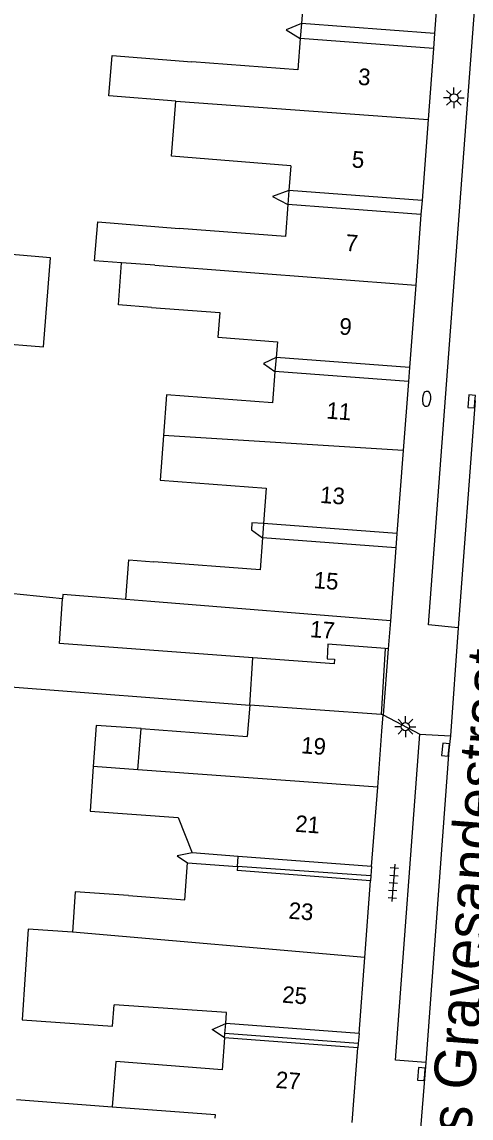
# Model space of a CAD drawing. Extents: x 132998 to 136004, y 396998 to 398512.
# Drawn here: x 133110.8 to 133137.8, y 397159.9 to 397225.9 of the extents above; entities that cross this region are included whole.
import ezdxf

# ---------------------------------------------------------------- set-up
doc = ezdxf.new("R2010")
doc.units = 0
for name, color, linetype in [('gg-afsc-erfafscheiding', 7, 'Continuous'), ('gg-afsc-hekwerk', 7, 'Continuous'), ('gg-afsc-muur', 7, 'Continuous'), ('gg-anno-huisnummerreeks BGT', 7, 'Continuous'), ('gg-anno-openbare ruimte label', 7, 'Continuous'), ('gg-bbg-gedigitaliseerde bebouwing', 7, 'Continuous'), ('gg-bbg-gedigitaliseerde bebouwing onder overbouw', 7, 'Continuous'), ('gg-bbg-gedigitaliseerde overbouw', 7, 'Continuous'), ('gg-bbg-hoofdgebouw', 7, 'Continuous'), ('gg-bbg-luifel en loopbrug', 7, 'Continuous'), ('gg-bbg-onder overbouw', 7, 'Continuous'), ('gg-bbg-pand overbouw', 7, 'Continuous'), ('gg-bbg-tussenscheiding', 7, 'Continuous'), ('gg-bbg-tussenscheiding niveau 01', 7, 'Continuous'), ('gg-knt-verharding', 7, 'Continuous'), ('gg-knt-verharding nz', 7, 'Continuous'), ('gt-grn-weggrens', 7, 'Continuous'), ('gt-symb-brandkraan', 7, 'Continuous'), ('gt-symb-kolk', 7, 'Continuous'), ('gt-symb-lichtmast', 7, 'Continuous'), ('gt-symb-tegel verharding', 7, 'Continuous')]:
    doc.layers.add(name, color=color, linetype=linetype)

# ---------------------------------------------------------------- blocks, each defined once
blk = doc.blocks.new('gt0-KOLK')
at = {"layer": 'gt-symb-kolk'}
blk.add_lwpolyline([(0, 0), (0.375, 0), (0.375, 0.4), (-0.375, 0.4), (-0.375, 0), (0, 0)], dxfattribs=at)
blk = doc.blocks.new('gt0-BR')
at = {"layer": 'gt-symb-brandkraan'}
for centre, radius, start, end in [((-0.244, 0), 0.206, 107.56694, 252.43307), ((0.599, -2.664), 3, 106.89205, 107.56694), ((0, -0.691), 0.938, 73.10799, 106.89205), ((-0.599, -2.664), 3, 72.43309, 73.10799), ((0.244, 0), 0.206, 287.56695, 72.43309), ((0.599, 2.664), 3, 252.43307, 253.10797), ((0, 0.691), 0.938, 253.10797, 286.89206), ((-0.599, 2.664), 3, 286.89206, 287.56695)]:
    blk.add_arc(centre, radius, start, end, dxfattribs=at)
blk = doc.blocks.new('gt0-LMAST')
at = {"layer": 'gt-symb-lichtmast'}
for p, q in [((-0.182, 0.173), (-0.447, 0.438)), ((-0.005, 0.246), (-0.005, 0.621)), ((0.172, 0.173), (0.437, 0.438)), ((-0.255, -0.004), (-0.63, -0.004)), ((-0.182, -0.181), (-0.447, -0.446)), ((-0.005, -0.254), (-0.005, -0.629)), ((0.437, -0.446), (0.172, -0.181)), ((0.245, -0.004), (0.62, -0.004))]:
    blk.add_line(p, q, dxfattribs=at)
blk.add_circle((-0.005, -0.004), 0.25, dxfattribs=at)
blk = doc.blocks.new('gt0-TEG1')
at = {"layer": 'gt-symb-tegel verharding'}
for p, q in [((-1.125, 0), (1.125, 0)), ((-0.9, -0.25), (-0.9, 0.25)), ((-0.45, -0.25), (-0.45, 0.25)), ((0, -0.25), (0, 0.25)), ((0.45, -0.25), (0.45, 0.25)), ((0.9, -0.25), (0.9, 0.25))]:
    blk.add_line(p, q, dxfattribs=at)

msp = doc.modelspace()

# ---------------------------------------------------------------- linework, layer by layer
at = {"layer": 'gg-afsc-erfafscheiding'}
for p, q in [((133108.568, 397185.935), (133124.471, 397184.725)), ((133110.438, 397160.978), (133116.204, 397160.539))]:
    msp.add_line(p, q, dxfattribs=at)
for points in [[(133127.585, 397225.751), (133126.657, 397225.371), (133127.517, 397224.857)], [(133126.83, 397215.7), (133125.842, 397215.349), (133126.765, 397214.854)], [(133126.063, 397205.649), (133125.297, 397205.279), (133125.991, 397204.801)], [(133125.305, 397195.65), (133124.607, 397195.702), (133124.575, 397195.275), (133125.24, 397194.795)], [(133121.008, 397175.825), (133120.104, 397175.642), (133120.736, 397175.224)], [(133122.96, 397164.696), (133122.212, 397165.189), (133123.026, 397165.563)]]:
    msp.add_lwpolyline(points, dxfattribs=at)
at = {"layer": 'gg-afsc-hekwerk'}
msp.add_line((133132.621, 397188.135), (133132.381, 397184.15), dxfattribs=at)
at = {"layer": 'gg-afsc-muur'}
msp.add_line((133113.217, 397191.123), (133108.21, 397191.632), dxfattribs=at)
at = {"layer": 'gg-bbg-gedigitaliseerde bebouwing'}
for p, q in [((133126.944, 397217.196), (133126.83, 397215.7)), ((133117.748, 397180.834), (133115.055, 397181.022)), ((133123.78, 397175.615), (133121.008, 397175.825)), ((133120.567, 397172.996), (133120.736, 397175.224)), ((133120.736, 397175.224), (133123.734, 397175.013)), ((133117.171, 397173.254), (133120.567, 397172.996)), ((133123.075, 397166.211), (133116.31, 397166.682)), ((133123.026, 397165.563), (133123.075, 397166.211))]:
    msp.add_line(p, q, dxfattribs=at)
for points in [[(133121.372, 397228.584), (133121.351, 397228.313), (133127.743, 397227.827), (133127.585, 397225.751)], [(133127.517, 397224.857), (133127.374, 397222.97), (133120.981, 397223.457)], [(133120.035, 397221.089), (133116.002, 397221.412), (133116.196, 397223.84), (133120.981, 397223.457)], [(133126.944, 397217.196), (133119.769, 397217.771), (133120.035, 397221.089)], [(133126.765, 397214.854), (133126.62, 397212.937), (133120.218, 397213.424)], [(133116.759, 397211.352), (133115.14, 397211.474), (133115.327, 397213.816), (133120.218, 397213.424)], [(133118.562, 397208.668), (133116.568, 397208.819), (133116.759, 397211.352)], [(133118.562, 397208.668), (133122.669, 397208.357), (133122.556, 397206.867), (133126.146, 397206.595), (133126.063, 397205.649)], [(133125.991, 397204.801), (133125.849, 397202.926), (133119.466, 397203.411), (133119.279, 397200.957)], [(133119.279, 397200.957), (133119.075, 397198.275), (133125.468, 397197.789), (133125.305, 397195.65)], [(133125.24, 397194.795), (133125.093, 397192.862), (133118.7, 397193.349)], [(133117.023, 397191.084), (133117.204, 397193.463), (133118.7, 397193.349)], [(133117.023, 397191.084), (133113.236, 397191.38), (133113.217, 397191.123)], [(133115.055, 397181.022), (133114.869, 397178.347), (133120.177, 397177.96), (133121.008, 397175.825)], [(133117.171, 397173.254), (133113.979, 397173.477), (133113.809, 397171.058)], [(133113.809, 397171.058), (133111.149, 397171.233), (133110.775, 397165.774), (133116.221, 397165.4), (133116.31, 397166.682)], [(133122.96, 397164.696), (133122.813, 397162.775), (133116.411, 397163.262), (133116.204, 397160.539)], [(133116.204, 397160.539), (133122.392, 397160.068), (133122.376, 397159.854)]]:
    msp.add_lwpolyline(points, dxfattribs=at)
at = {"layer": 'gg-bbg-gedigitaliseerde bebouwing onder overbouw'}
for p, q in [((133135.596, 397225.151), (133127.585, 397225.751)), ((133135.531, 397224.257), (133127.517, 397224.857)), ((133134.842, 397215.1), (133126.83, 397215.7)), ((133134.778, 397214.254), (133126.765, 397214.854)), ((133134.085, 397205.048), (133126.063, 397205.649)), ((133134.022, 397204.199), (133125.991, 397204.801)), ((133133.332, 397195.049), (133125.305, 397195.65)), ((133133.268, 397194.194), (133125.24, 397194.795)), ((133131.811, 397175.006), (133123.78, 397175.615)), ((133123.734, 397175.013), (133123.715, 397174.758)), ((133131.746, 397174.149), (133123.715, 397174.758)), ((133131.049, 397164.955), (133123.026, 397165.563)), ((133130.983, 397164.088), (133122.96, 397164.696))]:
    msp.add_line(p, q, dxfattribs=at)
at = {"layer": 'gg-bbg-gedigitaliseerde overbouw'}
for p, q in [((133127.585, 397225.751), (133127.517, 397224.857)), ((133126.83, 397215.7), (133126.765, 397214.854)), ((133126.063, 397205.649), (133125.991, 397204.801)), ((133125.305, 397195.65), (133125.24, 397194.795)), ((133123.734, 397175.013), (133123.78, 397175.615)), ((133122.98, 397164.961), (133123.026, 397165.563)), ((133122.96, 397164.696), (133122.98, 397164.961))]:
    msp.add_line(p, q, dxfattribs=at)
at = {"layer": 'gg-bbg-hoofdgebouw'}
for p, q in [((133135.895, 397229.285), (133135.596, 397225.151)), ((133135.531, 397224.257), (133135.208, 397219.971)), ((133135.208, 397219.971), (133134.842, 397215.1)), ((133134.778, 397214.254), (133134.459, 397210.012)), ((133134.459, 397210.012), (133134.085, 397205.048)), ((133134.022, 397204.199), (133133.709, 397200.057)), ((133133.709, 397200.057), (133133.332, 397195.049)), ((133133.268, 397194.194), (133132.937, 397189.792)), ((133132.937, 397189.792), (133132.811, 397188.121)), ((133124.471, 397184.725), (133124.316, 397182.831)), ((133132.428, 397183.146), (133132.504, 397184.141)), ((133117.748, 397180.834), (133117.937, 397183.317)), ((133117.937, 397183.317), (133124.316, 397182.831)), ((133132.173, 397179.784), (133132.428, 397183.146)), ((133131.811, 397175.006), (133132.173, 397179.784)), ((133131.395, 397169.525), (133131.746, 397174.149)), ((133131.049, 397164.955), (133131.395, 397169.525)), ((133130.642, 397159.596), (133130.983, 397164.088))]:
    msp.add_line(p, q, dxfattribs=at)
msp.add_lwpolyline([(133124.668, 397187.565), (133113.025, 397188.43), (133113.217, 397191.123)], dxfattribs=at)
at = {"layer": 'gg-bbg-luifel en loopbrug'}
for points in [[(133109.053, 397206.535), (133112.06, 397206.294), (133112.49, 397211.66), (133109.463, 397211.903)], [(133117.937, 397183.317), (133115.228, 397183.505), (133115.055, 397181.022)]]:
    msp.add_lwpolyline(points, dxfattribs=at)
at = {"layer": 'gg-bbg-onder overbouw'}
for p, q in [((133132.811, 397188.121), (133132.621, 397188.135)), ((133132.381, 397184.15), (133124.471, 397184.725)), ((133132.504, 397184.141), (133132.381, 397184.15))]:
    msp.add_line(p, q, dxfattribs=at)
msp.add_lwpolyline([(133132.621, 397188.135), (133129.177, 397188.398), (133129.138, 397187.511), (133129.577, 397187.48), (133129.554, 397187.202), (133124.668, 397187.565)], dxfattribs=at)
at = {"layer": 'gg-bbg-pand overbouw'}
for p, q in [((133135.596, 397225.151), (133135.531, 397224.257)), ((133134.842, 397215.1), (133134.778, 397214.254)), ((133134.085, 397205.048), (133134.022, 397204.199)), ((133133.332, 397195.049), (133133.268, 397194.194)), ((133132.811, 397188.121), (133132.504, 397184.141)), ((133124.471, 397184.725), (133124.668, 397187.565)), ((133131.811, 397175.006), (133131.769, 397174.449)), ((133131.769, 397174.449), (133131.746, 397174.149)), ((133131.049, 397164.955), (133131.003, 397164.345)), ((133131.003, 397164.345), (133130.983, 397164.088))]:
    msp.add_line(p, q, dxfattribs=at)
at = {"layer": 'gg-bbg-tussenscheiding'}
for p, q in [((133120.035, 397221.089), (133135.208, 397219.971)), ((133118.754, 397211.201), (133116.759, 397211.352)), ((133118.754, 397211.201), (133134.459, 397210.012)), ((133133.709, 397200.057), (133119.279, 397200.957)), ((133118.518, 397190.967), (133117.023, 397191.084)), ((133132.937, 397189.792), (133118.518, 397190.967)), ((133132.173, 397179.784), (133117.748, 397180.834)), ((133131.395, 397169.525), (133113.809, 397171.058))]:
    msp.add_line(p, q, dxfattribs=at)
at = {"layer": 'gg-bbg-tussenscheiding niveau 01'}
for p, q in [((133131.769, 397174.449), (133123.734, 397175.013)), ((133131.003, 397164.345), (133122.98, 397164.961))]:
    msp.add_line(p, q, dxfattribs=at)
at = {"layer": 'gg-knt-verharding'}
for p, q in [((133135.226, 397189.559), (133138.19, 397229.119)), ((133137.013, 397189.378), (133135.226, 397189.559)), ((133137.013, 397189.378), (133136.546, 397182.865)), ((133134.716, 397182.972), (133136.546, 397182.865)), ((133135.064, 397163.202), (133134.754, 397159.226))]:
    msp.add_line(p, q, dxfattribs=at)
msp.add_lwpolyline([(133135.064, 397163.202), (133133.251, 397163.356), (133134.716, 397182.972)], dxfattribs=at)
at = {"layer": 'gg-knt-verharding nz'}
msp.add_line((133138.038, 397203.066), (133137.013, 397189.378), dxfattribs=at)
msp.add_lwpolyline([(133136.546, 397182.865), (133136.456, 397182.014), (133135.064, 397163.202)], dxfattribs=at)
at = {"layer": 'gt-grn-weggrens'}
msp.add_line((133132.504, 397184.141), (133134.716, 397182.972), dxfattribs=at)

# ---------------------------------------------------------------- block references
at = {"layer": 'gt-symb-brandkraan', "rotation": -94.30201112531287}
msp.add_blockref('gt0-BR', (133135.115, 397203.16), dxfattribs=at)
at = {"layer": 'gt-symb-kolk'}
for p, rotation in [((133138.026, 397202.991), 85.69798887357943), ((133136.456, 397182.014), 83.96999119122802), ((133135.006, 397162.494), 85.29819168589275)]:
    msp.add_blockref('gt0-KOLK', p, dxfattribs=dict(at, rotation=rotation))
at = {"layer": 'gt-symb-lichtmast'}
for p in [(133136.767, 397221.281), (133133.844, 397183.429)]:
    msp.add_blockref('gt0-LMAST', p, dxfattribs=at)
at = {"layer": 'gt-symb-tegel verharding', "rotation": -94.24486205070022}
msp.add_blockref('gt0-TEG1', (133133.115, 397174.021), dxfattribs=at)

# ---------------------------------------------------------------- texts
at = {"layer": 'gg-anno-huisnummerreeks BGT'}
for s, rotation, p in [('3', 355.7, (133130.965, 397222.073)), ('5', 355.7, (133130.591, 397217.095)), ('7', 355.7, (133130.213, 397212.074)), ('9', 355.7, (133129.834, 397207.041)), ('11', 355.7, (133129.063, 397201.977)), ('13', 355.7, (133128.68, 397196.9)), ('15', 355.7, (133128.294, 397191.766)), ('17', 355.7, (133128.072, 397188.816)), ('19', 355.6, (133127.537, 397181.827)), ('21', 355.6, (133127.179, 397177.104)), ('23', 355.6, (133126.782, 397171.87)), ('25', 355.7, (133126.399, 397166.815)), ('27', 355.6, (133126.009, 397161.684))]:
    msp.add_text(s, height=1, rotation=rotation, dxfattribs=at).set_placement(p)
at = {"layer": 'gg-anno-openbare ruimte label'}
msp.add_text("Arent van 's Gravesandestraat", height=2.5, rotation=85.5, dxfattribs=at).set_placement((133136.543, 397143.071))

doc.saveas('drawing.dxf')
